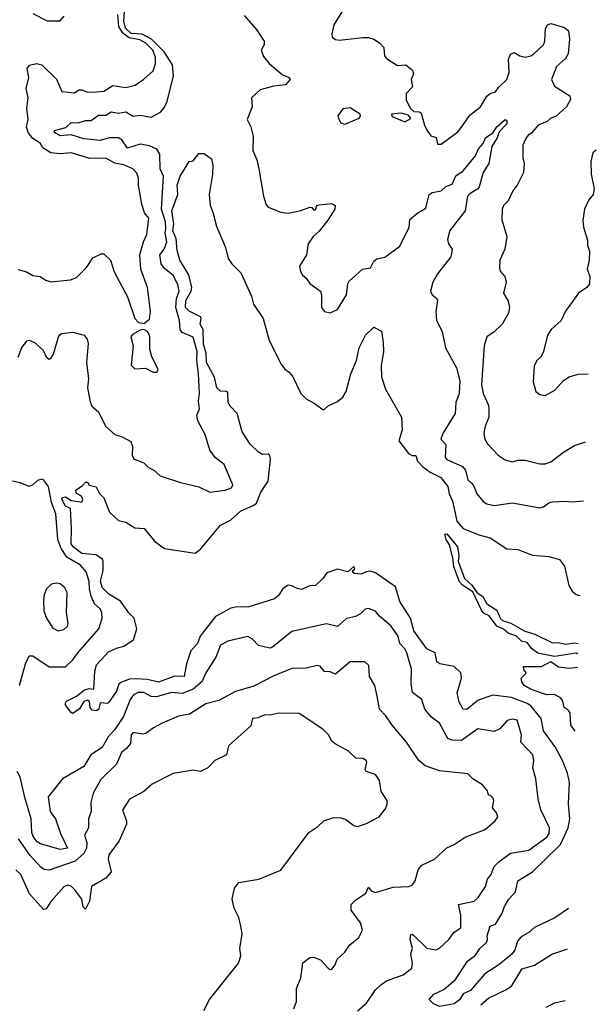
# Model space of a CAD drawing. Extents: x 1552033 to 1694788, y 811965 to 917215.
# Tile 467 of 632: x 1688994 to 1692155, y 838639 to 844032. Entities that reach past the tile are written whole.
import ezdxf

# ---------------------------------------------------------------- set-up
doc = ezdxf.new("R2010")
doc.units = 0

msp = doc.modelspace()

# ---------------------------------------------------------------- linework, layer by layer
at = {"layer": '0CON20XD'}
for points in [[(1690801.9, 844145), (1690715.7, 844005), (1690704, 843955), (1690706.1, 843936.1), (1690724.2, 843924.2), (1690745, 843920.8), (1690875.8, 843934.2), (1690905, 843934.2), (1690935, 843925.8), (1690965.5, 843905.5), (1690989.7, 843879.7), (1690992.9, 843835), (1691005, 843818.8), (1691065, 843781.2), (1691110, 843785), (1691146.4, 843756.4), (1691152.5, 843735), (1691140, 843705), (1691147.5, 843665), (1691112.1, 843627.9), (1691113, 843593), (1691135, 843547.5), (1691155, 843530), (1691185, 843527.5), (1691195, 843520), (1691212.5, 843455), (1691226.4, 843426.4), (1691247, 843397), (1691276.4, 843386.4), (1691285, 843350), (1691305, 843350), (1691395, 843417.5), (1691416.2, 843443.8)], [(1689065.5, 844065.5), (1689145, 844026), (1689215, 844026.7), (1689237.7, 844052.3)], [(1689793.9, 842886.1), (1689793.1, 842925), (1689770.5, 842995), (1689782.7, 843175), (1689764.2, 843215), (1689761.6, 843295), (1689745, 843322.3), (1689705, 843341.6), (1689655, 843349.6), (1689585, 843328.5), (1689554, 843374), (1689535, 843385.9), (1689484.9, 843385.1), (1689435, 843369.9), (1689345, 843380.5), (1689275, 843401.4), (1689215, 843395.8), (1689183.8, 843415), (1689185, 843426.2), (1689247.5, 843442.5), (1689275, 843469.6), (1689315, 843468.1), (1689355, 843480), (1689385, 843480.5), (1689425, 843508.9), (1689465, 843510), (1689495, 843527.7), (1689535, 843520.9), (1689575, 843526.7), (1689616.6, 843503.4), (1689655, 843509.3), (1689715, 843499.1), (1689765, 843525.5), (1689785, 843549.4), (1689802.5, 843585), (1689836.4, 843725), (1689832, 843785), (1689786.2, 843856.2), (1689716.1, 843926.1), (1689665, 843953.5), (1689605, 843957.3), (1689574.1, 843985), (1689564.2, 844025), (1689570.8, 844105)], [(1688985, 842664.3), (1689031.7, 842651.7), (1689065, 842630.8), (1689105, 842626), (1689136.7, 842605), (1689165, 842595.7), (1689273, 842607), (1689305, 842620.8), (1689359.2, 842675), (1689395, 842727.5), (1689439.5, 842750.5), (1689455, 842750), (1689491.4, 842715), (1689511.1, 842651.1), (1689584.5, 842514.5), (1689624.3, 842395), (1689645, 842374.3), (1689675, 842367.5), (1689705, 842391.2), (1689710.6, 842435), (1689694.4, 842565), (1689658.1, 842665), (1689651.8, 842745), (1689671.8, 842815), (1689691.2, 842855), (1689701.9, 842945), (1689678.2, 842975), (1689662.6, 843022.6), (1689644.4, 843125), (1689645.6, 843165), (1689635, 843192), (1689614.2, 843215), (1689565, 843236.5), (1689515, 843246.9), (1689465, 843274.4), (1689378, 843272), (1689275, 843303.1), (1689215, 843297.8), (1689163.7, 843303.6), (1689120.3, 843330.3), (1689105, 843356), (1689065, 843381.9), (1689039.6, 843415), (1689031.6, 843445), (1689040.4, 843485), (1689032.6, 843545), (1689040.6, 843605), (1689029.6, 843655), (1689043.3, 843715), (1689034.1, 843765), (1689046.6, 843783.4), (1689085, 843792), (1689114.3, 843784.3), (1689195, 843706.9), (1689225, 843639.5), (1689295, 843631.1), (1689318, 843648), (1689335, 843648.5), (1689365, 843634.7), (1689415, 843636.7), (1689455, 843640.8), (1689505, 843672.2), (1689575, 843660), (1689626, 843674), (1689675, 843706.7), (1689725, 843752.9), (1689737.8, 843792.3), (1689738.1, 843825), (1689723.2, 843865), (1689685, 843903.7), (1689652.8, 843922.8), (1689593.6, 843933.6), (1689558.6, 843958.6), (1689538, 843995), (1689531.5, 844061.5)], [(1690225, 844055.8), (1690290.6, 843980.6), (1690333.5, 843915), (1690334.6, 843895.4), (1690318, 843865), (1690330.9, 843830.9), (1690361.7, 843791.7), (1690432.7, 843732.7), (1690470, 843715), (1690476.7, 843705), (1690450, 843675), (1690385, 843667.8), (1690312.5, 843647.5), (1690263.8, 843605), (1690267.5, 843555), (1690240, 843485), (1690261.2, 843445), (1690273.8, 843395), (1690272.5, 843315), (1690294.4, 843265), (1690305.5, 843215.5), (1690330.8, 843065), (1690345, 843017.5), (1690355.8, 843005.8), (1690425, 842978), (1690465, 842972), (1690535, 842987.1), (1690585, 843005.8), (1690595, 843003.8), (1690605, 842991.4), (1690615, 842991.4), (1690623.3, 843015), (1690635, 843018), (1690705, 843025.8), (1690723.9, 843013.9), (1690722, 842995), (1690683.1, 842935), (1690635.9, 842874.1), (1690602.5, 842845), (1690574.5, 842805), (1690565.3, 842745), (1690527.5, 842682.5), (1690532.2, 842652.2), (1690543.3, 842633.3), (1690565, 842616.2), (1690585, 842588), (1690643.3, 842545), (1690648.8, 842525), (1690648.8, 842455), (1690665, 842433.3), (1690695, 842426.7), (1690736.2, 842445), (1690785.8, 842525), (1690792, 842585), (1690799.7, 842600.3), (1690873.4, 842666.6), (1690916.1, 842673.9), (1690935, 842708.8), (1690952, 842722), (1690995, 842731.5), (1691078.3, 842791.7), (1691128.8, 842895), (1691132.4, 842937.6), (1691170, 842970), (1691219.4, 843000.6), (1691238.6, 843075), (1691255, 843085.5), (1691304, 843095), (1691330.5, 843119.5), (1691365, 843131.1), (1691385, 843176.8), (1691424.6, 843205), (1691492.6, 843287.4), (1691508.9, 843325), (1691534.1, 843355), (1691547.5, 843385), (1691586.9, 843413.1), (1691610, 843445), (1691655, 843486.2), (1691665, 843480), (1691665, 843461.9), (1691621.5, 843418.5), (1691610.6, 843385), (1691582, 843338), (1691566.2, 843245), (1691534.8, 843195), (1691512.8, 843117.2), (1691504.4, 843105), (1691461.2, 843078.8), (1691449.3, 843065), (1691435, 842986), (1691351.5, 842878.5), (1691338.3, 842828.3), (1691344.6, 842804.6), (1691364.2, 842775), (1691357.4, 842732.6), (1691285, 842640.8), (1691259.4, 842595), (1691246.2, 842545), (1691255, 842525.7), (1691277.8, 842507.8), (1691284.3, 842495), (1691274.1, 842434.1), (1691278.8, 842385), (1691309.2, 842325), (1691327.8, 842235), (1691388.2, 842125), (1691406.8, 842055), (1691403.3, 841985), (1691384.5, 841935), (1691381.8, 841875), (1691315, 841770), (1691302.5, 841735), (1691329.2, 841705), (1691326, 841635), (1691335, 841624.1), (1691421.9, 841585), (1691436.9, 841565), (1691451.1, 841511.1), (1691469.2, 841495), (1691480.9, 841480.9), (1691498.9, 841435), (1691533.7, 841393.7), (1691555, 841380.9), (1691595, 841372.1), (1691695, 841386.7), (1691845, 841358.8), (1691865, 841364.4), (1691895, 841386.7), (1691915, 841391.4), (1691984.3, 841395.7), (1692025, 841390.6), (1692084.3, 841397.2)], [(1691416.2, 843443.8), (1691461.2, 843508.8), (1691520, 843555), (1691555, 843614), (1691572.6, 843627.4), (1691602.7, 843637.3), (1691618.8, 843661.2), (1691664.6, 843705.4), (1691676.2, 843745), (1691673.8, 843816.2), (1691685, 843843.8), (1691705, 843852), (1691735, 843833.8), (1691765, 843827.9), (1691795, 843834.5), (1691811.9, 843845), (1691865.4, 843895), (1691871.8, 843915), (1691875.6, 843984.4), (1691886.2, 844005), (1691905, 844012), (1691979.7, 843989.7), (1692001.4, 843971.4), (1692008.5, 843925), (1692000.9, 843845), (1691985, 843820), (1691936.7, 843775), (1691909.2, 843705), (1691925, 843668.8), (1692010, 843615), (1692014, 843595), (1691991.4, 843555), (1691935, 843503.8), (1691905, 843492.4), (1691885, 843473.9), (1691835.6, 843455), (1691798.8, 843411.2), (1691780.5, 843399.5), (1691767.7, 843382.3), (1691752.5, 843345), (1691751.9, 843275), (1691758.5, 843245), (1691755.5, 843194.5), (1691721.2, 843125), (1691696.7, 843095), (1691670.7, 843039.3), (1691646.7, 843015), (1691638.8, 842995), (1691636.4, 842936.4), (1691664.2, 842845), (1691654, 842775), (1691625.8, 842715), (1691624.2, 842675.8), (1691627.1, 842655), (1691652.5, 842625), (1691660.8, 842595), (1691646, 842535), (1691670.6, 842490.6), (1691678.6, 842455), (1691672.9, 842425), (1691638.1, 842365), (1691595, 842321.9), (1691554.6, 842295.4), (1691540, 842245), (1691524.6, 842035), (1691534.5, 841985), (1691562.7, 841925), (1691566.2, 841905), (1691565.5, 841855), (1691545.6, 841805), (1691538.6, 841765), (1691544.2, 841735), (1691559.1, 841709.1), (1691616.8, 841646.8), (1691655, 841620.8), (1691695, 841611.4), (1691725, 841620), (1691765, 841619.4), (1691845, 841600), (1691875, 841600), (1691905, 841611.4), (1691975, 841664.3), (1692035, 841700), (1692096.1, 841720)], [(1690775, 843460), (1690785, 843463.3), (1690855, 843492.5), (1690862.5, 843505), (1690860, 843515), (1690805, 843550), (1690765, 843543.3), (1690737.5, 843505), (1690740.7, 843490.7), (1690755, 843467.5), (1690775, 843460)], [(1691105, 843473.3), (1691138.3, 843491.7), (1691125, 843510), (1691085, 843520), (1691032.5, 843515), (1691035, 843502.9), (1691105, 843473.3)], [(1692154.8, 843318.1), (1692136.4, 843303.6), (1692123.8, 843255), (1692127, 843187), (1692142.5, 843105), (1692137.5, 843075), (1692113.3, 843045), (1692090, 842995), (1692080, 842935), (1692083.8, 842895), (1692106.7, 842825), (1692107, 842797), (1692116.7, 842765), (1692116.2, 842715), (1692103.8, 842665), (1692118.8, 842625), (1692117.5, 842585), (1692102.5, 842565), (1692056.2, 842535), (1691986, 842435), (1691962, 842385), (1691908, 842335), (1691886.2, 842305), (1691865.9, 842214.1), (1691851.7, 842188.3), (1691828.8, 842165), (1691814, 842135), (1691808.3, 842048.3), (1691823.3, 841995), (1691845, 841980), (1691875, 841973.8), (1691926.8, 842003.2), (1691974.5, 842055.5), (1692005, 842076.2), (1692055, 842090), (1692109.8, 842093.3)], [(1692002.3, 839164.8), (1691927.7, 839112.3), (1691815, 839059.3), (1691785, 839032.2), (1691741.9, 839008.1), (1691722.1, 838985), (1691707.6, 838935), (1691693.3, 838915), (1691620.8, 838855), (1691544.2, 838805.8), (1691465, 838714.5), (1691424.1, 838695.9), (1691405, 838664.6), (1691375, 838641.1), (1691295, 838626.7), (1691261.7, 838641.7), (1691237.5, 838665), (1691263.8, 838695), (1691318.9, 838721.1), (1691383.6, 838775), (1691448.5, 838875), (1691491.8, 838908.2), (1691516.2, 838945), (1691552.4, 838977.6), (1691558.7, 838995), (1691556.9, 839015), (1691573.3, 839066.7), (1691601.2, 839078.8), (1691637.3, 839135), (1691651.4, 839175), (1691675, 839214.4), (1691711.6, 839255), (1691724.7, 839315.3), (1691805.7, 839364.3), (1691958.4, 839515), (1692000.2, 839605), (1692010, 839655), (1692002.2, 839737.8), (1692006.9, 839855), (1691996.5, 839905), (1691970, 839975), (1691929.5, 840049.5), (1691865, 840137.1), (1691853.2, 840205), (1691795, 840274.7), (1691775, 840286.6), (1691690.4, 840320.4), (1691588.1, 840331.9), (1691506.7, 840305), (1691445, 840253.5), (1691425, 840255.8), (1691403.1, 840295), (1691391.1, 840345), (1691416.2, 840425), (1691412.5, 840455), (1691375, 840490), (1691297.5, 840505), (1691281.2, 840515), (1691270.6, 840565), (1691225, 840586.9), (1691154.8, 840684.8), (1691136.1, 840755), (1691077.1, 840845), (1691054.6, 840925), (1690945, 841002.5), (1690915, 841010.8), (1690892.2, 841007.8), (1690865, 840994.4), (1690828.3, 840998.3), (1690820, 841005), (1690820, 841015), (1690830, 841025), (1690825, 841037.5), (1690791.7, 841008.3), (1690735, 841023.3), (1690677.3, 841002.7), (1690657.4, 840972.6), (1690615, 840934), (1690585, 840931.2), (1690538.3, 840911.7), (1690515, 840916.9), (1690485, 840932.2), (1690465, 840934.4), (1690435.7, 840915), (1690412.4, 840877.6), (1690389.7, 840860.2), (1690245, 840814.8), (1690185, 840816.7), (1690151.1, 840808.9), (1690067.5, 840762.5), (1689983.8, 840655), (1689968.7, 840615), (1689932.5, 840575), (1689908.5, 840505), (1689895, 840434.3), (1689845, 840436.2), (1689755, 840403.4), (1689695, 840419.2), (1689627.3, 840422.7), (1689595, 840419.3), (1689548, 840402), (1689536.4, 840393.6), (1689524.4, 840355), (1689485, 840296.7), (1689475, 840286.7), (1689435, 840290), (1689426.7, 840255), (1689415, 840247.5), (1689390.7, 840250.7), (1689380, 840265), (1689377, 840297), (1689365.9, 840305.9), (1689345, 840298), (1689322, 840258), (1689285, 840232.5), (1689275, 840236.7), (1689247.3, 840275), (1689242.5, 840285), (1689250, 840300), (1689305, 840326.5), (1689349.1, 840360.9), (1689375, 840368.8), (1689400, 840365), (1689405.5, 840464.5), (1689415, 840498.6), (1689480.5, 840569.5), (1689525, 840590.7), (1689565, 840601.2), (1689617.1, 840635), (1689636.7, 840695), (1689621.1, 840755), (1689592.6, 840782.6), (1689546.7, 840846.7), (1689482.9, 840885), (1689445, 840921.9), (1689437.3, 840957.3), (1689450.4, 841015), (1689451.9, 841065), (1689447.1, 841077.1), (1689411.4, 841101.4), (1689335, 841108.1), (1689286.7, 841145), (1689275, 841162.2), (1689277.8, 841245), (1689272, 841355), (1689245, 841368.4), (1689224.4, 841405.6), (1689229.2, 841415), (1689245, 841419.1), (1689278.2, 841398.2), (1689315, 841393.5), (1689335, 841390), (1689340.6, 841405), (1689332.1, 841422.1), (1689305, 841436.2), (1689300.8, 841455), (1689338.8, 841481.2), (1689355, 841500), (1689365, 841500), (1689375, 841482.5), (1689413, 841473), (1689429.5, 841439.5), (1689455, 841413.3), (1689485.6, 841335), (1689535, 841289.2), (1689575, 841279.4), (1689625, 841248.9), (1689676.2, 841245), (1689735, 841173.8), (1689787.5, 841135), (1689955, 841110), (1689985, 841132.3), (1690095, 841263.7), (1690148.4, 841291.6), (1690205, 841340.9), (1690276.9, 841373.1), (1690291, 841385), (1690315, 841443.7), (1690355.2, 841505), (1690369.2, 841625), (1690365.2, 841645.2), (1690355, 841652.9), (1690325, 841650.6), (1690303.3, 841663.3), (1690257.7, 841707.7), (1690212.9, 841775), (1690186.1, 841875), (1690147.7, 841915), (1690136.7, 841935), (1690135, 841989.6), (1690125, 841996.6), (1690095, 841997.9), (1690073.5, 842015), (1690061.8, 842075), (1690018.1, 842155), (1690015.5, 842205), (1690000.6, 842255), (1689998.7, 842335), (1689982.2, 842365), (1689988.9, 842395), (1689985, 842404.2), (1689922.5, 842435), (1689902.2, 842455), (1689905, 842493.3), (1689934.4, 842545), (1689938, 842565), (1689921, 842635), (1689871.1, 842715), (1689857.7, 842767.7), (1689852.3, 842832.3), (1689833.4, 842875), (1689838.8, 842915), (1689827.5, 842985), (1689861.5, 843075), (1689856.9, 843125), (1689874.2, 843175.8), (1689923.6, 843256.4), (1689945, 843260), (1689975, 843300), (1690005, 843300), (1690045, 843270), (1690052.5, 843235), (1690051.2, 843185), (1690032.9, 843075), (1690037.1, 843017.1), (1690055, 842972.5), (1690071.4, 842905), (1690121.1, 842785), (1690136.2, 842725), (1690156.2, 842695), (1690205.7, 842645.7), (1690265, 842517.5), (1690275.7, 842475), (1690328.6, 842395), (1690361.9, 842275), (1690426.9, 842145), (1690445, 842119.2), (1690470.9, 842100.9), (1690488.9, 842078.9), (1690535, 841984), (1690565, 841956), (1690610.6, 841930.6), (1690655, 841896.7), (1690663, 841897), (1690685, 841916.7), (1690735, 841940.8), (1690765, 841964), (1690782.7, 841995), (1690808.1, 842091.9), (1690840, 842165), (1690854.7, 842235), (1690889.7, 842305), (1690935, 842348.5), (1690977, 842327), (1690987.1, 842265), (1690987.5, 842215), (1690974.4, 842135.6), (1690976.8, 842076.8), (1690998.3, 842008.3), (1691086.2, 841855), (1691090.8, 841785), (1691072.5, 841725), (1691125.3, 841655.3), (1691145, 841645.5), (1691165.7, 841645.7), (1691174.4, 841615), (1691203.2, 841583.2), (1691243.3, 841553.3), (1691302.7, 841525), (1691341.2, 841475), (1691348.3, 841435), (1691366.2, 841395), (1691375.2, 841355), (1691389.5, 841285), (1691425, 841244.6), (1691509.8, 841209.8), (1691573.3, 841195), (1691665, 841134.3), (1691725, 841130), (1691805, 841100), (1691895, 841092), (1691953.3, 841075), (1691979.5, 841039.5), (1692003.2, 840933.2), (1692021.7, 840901.7), (1692045, 840884), (1692065.2, 840878.3)], [(1688985, 842183.3), (1689005, 842236.7), (1689035, 842273.3), (1689045, 842276.2), (1689075, 842263.8), (1689122.4, 842222.4), (1689138, 842185), (1689155, 842172), (1689165, 842176.2), (1689179.4, 842200.6), (1689205.6, 842294.4), (1689215, 842308), (1689225, 842314), (1689285, 842320.6), (1689346.2, 842305), (1689362.7, 842282.7), (1689368.3, 842258.3), (1689359.4, 842155), (1689370, 842065), (1689365.6, 842015), (1689379.7, 841939.7), (1689390, 841915), (1689425, 841884), (1689464.2, 841805), (1689515, 841760), (1689555, 841747.5), (1689602.1, 841722.1), (1689612.9, 841695), (1689609.4, 841645), (1689622, 841625), (1689675, 841604.2), (1689699.1, 841579.1), (1689728.8, 841565), (1689763, 841533), (1689875, 841496.7), (1689975, 841473.8), (1690036.4, 841443.6), (1690120, 841455), (1690155, 841467.5), (1690162.5, 841485), (1690114, 841595), (1690064.4, 841634.4), (1690035.8, 841675), (1690011.1, 841761.1), (1689970.4, 841835), (1689965.5, 841865), (1689978.5, 841901.5), (1689973.8, 841945), (1689978.5, 841985), (1689974.4, 842095), (1689964.1, 842165), (1689965.9, 842215), (1689945, 842293.8), (1689885, 842319.5), (1689873.2, 842335), (1689870, 842385), (1689850.3, 842455), (1689853, 842505), (1689867.1, 842545), (1689861.2, 842581.2), (1689835, 842630.9), (1689785, 842671.3), (1689768.9, 842695), (1689762.5, 842745), (1689785.8, 842775), (1689801.2, 842815), (1689791.4, 842865), (1689793.9, 842886.1)], [(1689745, 842102.5), (1689752.5, 842115), (1689750, 842125), (1689718.8, 842185), (1689707, 842227), (1689706.9, 842295), (1689701.7, 842311.7), (1689693.8, 842325), (1689675, 842336), (1689655, 842332.5), (1689612.4, 842307.6), (1689603.1, 842295), (1689616, 842245), (1689605, 842140), (1689625, 842120), (1689683, 842123), (1689725, 842102.5), (1689745, 842102.5)], [(1688992.1, 840385), (1689025.7, 840505), (1689045, 840548.8), (1689065, 840548), (1689155, 840487.1), (1689245, 840488.2), (1689285, 840525.7), (1689312.1, 840565), (1689428.2, 840695), (1689445.9, 840754.1), (1689444.7, 840784.7), (1689434.7, 840804.7), (1689403, 840833), (1689385.2, 840875.2), (1689375.6, 840915), (1689374.2, 840955), (1689358.6, 841008.6), (1689327.1, 841045), (1689252.5, 841087.5), (1689220.3, 841135), (1689203.5, 841185), (1689192.2, 841325), (1689168.2, 841388.2), (1689150.8, 841475), (1689125, 841512.5), (1689115, 841515.4), (1689091.5, 841508.5), (1689066.3, 841483.7), (1689045, 841474.6), (1688996, 841496), (1688955, 841505.2)], [(1692053.4, 840556.3), (1692045, 840561.8), (1691925, 840544), (1691835, 840562.5), (1691798.8, 840588.8), (1691775, 840620.8), (1691745, 840628.6), (1691716.4, 840656.4), (1691672.3, 840672.3), (1691645, 840693.8), (1691610.1, 840710.1), (1691567.6, 840767.6), (1691540.4, 840780.4), (1691526.8, 840795), (1691478.2, 840898.2), (1691420.5, 840935), (1691403.8, 840953.8), (1691373.5, 841035), (1691368.1, 841085), (1691350.3, 841155), (1691332.4, 841185), (1691323.8, 841215), (1691335, 841216.2), (1691394.2, 841145), (1691400.7, 841095), (1691397.2, 841065), (1691405, 841045.6), (1691431.2, 840971.2), (1691471.5, 840935), (1691502.1, 840892.1), (1691532.6, 840872.6), (1691555, 840832), (1691608.8, 840798.8), (1691627.2, 840755), (1691641, 840741), (1691687, 840727), (1691763.1, 840683.1), (1691817.2, 840667.2), (1691915, 840618.9), (1691945, 840620.8), (1691985, 840611.2), (1692035, 840618.5), (1692055.6, 840615.6)], [(1689205, 840685.7), (1689235, 840692.9), (1689255, 840711.2), (1689259.2, 840725), (1689250, 840785), (1689253.5, 840895), (1689241.1, 840921.1), (1689215, 840941.4), (1689195, 840945.7), (1689168.8, 840941.2), (1689141.2, 840915), (1689128.7, 840881.3), (1689123.3, 840855), (1689125.7, 840795), (1689140, 840755), (1689175, 840700), (1689205, 840685.7)], [(1690845, 838602.9), (1690894.8, 838645.2), (1690945, 838719.2), (1690974.2, 838745), (1691005, 838767.3), (1691095, 838801.2), (1691142.8, 838837.2), (1691147.3, 838865), (1691137.1, 838915), (1691147.1, 838945), (1691134.7, 838995), (1691138, 839022), (1691145, 839024.2), (1691155, 839016.7), (1691225, 838946.2), (1691275, 838938.1), (1691295, 838946.9), (1691345.6, 838995), (1691375, 839034.3), (1691411.1, 839058.9), (1691412.6, 839127.4), (1691398.8, 839185), (1691485, 839204.5), (1691507.5, 839225), (1691546.4, 839283.6), (1691558.6, 839325), (1691578.9, 839351.1), (1691595, 839394), (1691619.5, 839420.5), (1691685, 839466.5), (1691785, 839483.9), (1691882.9, 839555), (1691895.7, 839575), (1691898.6, 839605), (1691850, 839705), (1691836.2, 839765), (1691823.9, 839873.9), (1691807.1, 839935), (1691812.1, 839975), (1691807.3, 840005), (1691740.4, 840075), (1691745.3, 840115), (1691721.4, 840195), (1691695, 840200.4), (1691666.9, 840193.1), (1691625, 840148.1), (1691595, 840134.3), (1691505, 840147.3), (1691415, 840083.9), (1691365, 840085.8), (1691340.4, 840095), (1691295, 840179.6), (1691252.1, 840212.1), (1691215, 840256), (1691198.5, 840308.5), (1691147, 840347), (1691139.5, 840395), (1691140.8, 840475), (1691115.4, 840565), (1691105.5, 840585.5), (1691077.7, 840615), (1691068.9, 840655), (1691027.5, 840712.5), (1690965.6, 840765), (1690945, 840793.3), (1690905, 840807.8), (1690887.1, 840802.9), (1690861.9, 840778.1), (1690835, 840762.5), (1690785, 840752.5), (1690735, 840708.1), (1690675, 840723.6), (1690485, 840681.4), (1690378.8, 840595), (1690365, 840590), (1690302.5, 840605), (1690269.5, 840639.5), (1690245, 840653.8), (1690135, 840628.5), (1690094.4, 840605.6), (1690069.3, 840540.7), (1690015, 840454.6), (1689992.6, 840405), (1689944.6, 840365), (1689885, 840340.9), (1689825, 840347.6), (1689743.7, 840323.7), (1689715, 840325.9), (1689675, 840347.7), (1689642.5, 840347.5), (1689617.5, 840335), (1689599.3, 840309.3), (1689562.5, 840215), (1689515, 840144.1), (1689478.6, 840105), (1689445, 840046.2), (1689383.7, 840006.3), (1689345, 839941.5), (1689228.6, 839875), (1689150.5, 839775), (1689160.4, 839695), (1689190, 839655), (1689217.4, 839575), (1689255, 839494.5), (1689215, 839487.8), (1689107.4, 839517.4), (1689088.9, 839528.9), (1689067.9, 839557.9), (1689059.4, 839579.4), (1689057.2, 839655), (1689021.3, 839771.3), (1688995.9, 839885.9), (1688979.6, 839915)], [(1690496.4, 838613.6), (1690511.8, 838655), (1690510.5, 838725), (1690534.5, 838785), (1690545, 838866.7), (1690584.3, 838895.7), (1690605, 838897.5), (1690642.5, 838882.5), (1690685, 838836.7), (1690695, 838830), (1690705, 838832.5), (1690722.5, 838855), (1690733.9, 838886.1), (1690776.7, 838925), (1690803.3, 838965), (1690853.3, 839005), (1690872.5, 839045), (1690861.2, 839085), (1690811.2, 839155), (1690811.2, 839185), (1690835, 839210), (1690892.1, 839247.9), (1690905, 839280), (1690920.6, 839260.6), (1690945, 839251.9), (1691041.7, 839281.7), (1691125, 839284), (1691145, 839291.2), (1691161.2, 839315), (1691178, 839375), (1691198.3, 839401.7), (1691268, 839435), (1691335, 839495.8), (1691376.2, 839515), (1691435, 839554.3), (1691545, 839596.9), (1691600.8, 839645), (1691615.7, 839665.7), (1691608.2, 839688.2), (1691585.9, 839715.9), (1691592.2, 839755), (1691588.6, 839768.6), (1691575, 839782.5), (1691564.2, 839784.2), (1691558.3, 839808.3), (1691531.3, 839841.3), (1691477.5, 839875), (1691450.7, 839900.7), (1691295, 839917.5), (1691216.7, 839945), (1691181.2, 839975), (1691113.8, 840075), (1691035, 840168), (1691000, 840220), (1690965.6, 840255), (1690953, 840327), (1690940, 840385), (1690911.9, 840435), (1690907.3, 840495), (1690885, 840514.4), (1690805, 840514.3), (1690725, 840447.1), (1690695, 840460.9), (1690665, 840462), (1690640.5, 840490.5), (1690625, 840494.3), (1690565, 840480), (1690485, 840478.9), (1690383, 840437), (1690277.9, 840382.1), (1690177.4, 840352.6), (1690085, 840303.6), (1690015, 840284.5), (1689925, 840228.5), (1689865, 840217.3), (1689775, 840178.8), (1689726.6, 840153.4), (1689685, 840121.8), (1689665, 840119.2), (1689615, 840128.1), (1689604.8, 840115), (1689601.9, 840068.1), (1689578.8, 840041.2), (1689551.8, 840018.2), (1689525, 839954.5), (1689439, 839871), (1689396.5, 839795), (1689383.1, 839745), (1689384.7, 839695), (1689370.6, 839655), (1689371.2, 839605), (1689348.9, 839565), (1689362.5, 839525), (1689359.7, 839495), (1689345.2, 839464.8), (1689297.3, 839422.7), (1689155, 839373.4), (1689127.4, 839377.4), (1689109.9, 839389.9), (1689051.2, 839455), (1688987.7, 839545)], [(1692037.9, 840135), (1692015, 840167.5), (1692010.8, 840235), (1692000.5, 840250.5), (1691978.6, 840265), (1691968.6, 840305), (1691958.5, 840318.5), (1691925, 840335.6), (1691885, 840333.6), (1691865, 840338.9), (1691793.8, 840365), (1691760, 840385), (1691746.2, 840405), (1691743.3, 840425), (1691768.3, 840451.7), (1691768.3, 840458.3), (1691760, 840465), (1691755, 840490), (1691855, 840490), (1691905, 840516.7), (1691947, 840487), (1692005, 840481.2), (1692050.8, 840485)], [(1690002.9, 838605), (1690034.4, 838665), (1690193.8, 838865), (1690206, 838905), (1690200, 838945), (1690212.9, 839025), (1690206.5, 839066.5), (1690194.4, 839114.4), (1690170, 839165), (1690159.2, 839215), (1690172, 839275), (1690195, 839306.7), (1690305, 839324), (1690425, 839374.2), (1690579.1, 839580.9), (1690627.4, 839612.6), (1690661.2, 839645), (1690715, 839662.9), (1690755, 839660.8), (1690781.2, 839651.2), (1690825, 839618.8), (1690845, 839613.8), (1690895, 839630), (1690965, 839666), (1690999.5, 839710.5), (1691008.8, 839735), (1691008, 839755), (1690976, 839805), (1690966.9, 839865), (1690945, 839897.5), (1690893.8, 839915), (1690888, 839925), (1690897.1, 839965), (1690893.8, 839975), (1690875, 839985.6), (1690837.3, 839987.3), (1690795.4, 840025.4), (1690723.6, 840066.4), (1690705, 840080.8), (1690685.7, 840115), (1690655.8, 840145.8), (1690525, 840231.4), (1690415, 840234.5), (1690365, 840222.5), (1690335, 840225.4), (1690301.3, 840208.7), (1690270, 840205), (1690260.8, 840165), (1690137.9, 840055), (1690126.7, 840005), (1690064.2, 839975), (1690025.3, 839934.7), (1689985, 839914.3), (1689945, 839922.5), (1689835, 839903.6), (1689719.2, 839845), (1689675, 839805.7), (1689595, 839762.5), (1689557.5, 839702.5), (1689579.1, 839645), (1689580, 839625), (1689538.5, 839535), (1689481.7, 839458.3), (1689478.5, 839435), (1689494.3, 839365), (1689465, 839329.6), (1689387.1, 839285), (1689376, 839204), (1689355, 839160), (1689342.3, 839172.3), (1689333.5, 839215), (1689296.1, 839266.1), (1689275, 839286.5), (1689255, 839291.5), (1689235, 839283.1), (1689165.5, 839205), (1689138.6, 839161.4), (1689125, 839159.2), (1689047.5, 839245), (1688999.9, 839349.9), (1688973.4, 839375)], [(1691994.1, 838941.7), (1691985, 838937.1), (1691915, 838914.4), (1691815, 838851.4), (1691745, 838832.5), (1691685.6, 838735), (1691665, 838719.5), (1691565, 838672.9), (1691522.5, 838635)], [(1691983.7, 838658.9), (1691975, 838655.6), (1691925, 838645.6), (1691878.5, 838621.5)]]:
    msp.add_lwpolyline(points, dxfattribs=at)

doc.saveas('drawing.dxf')
